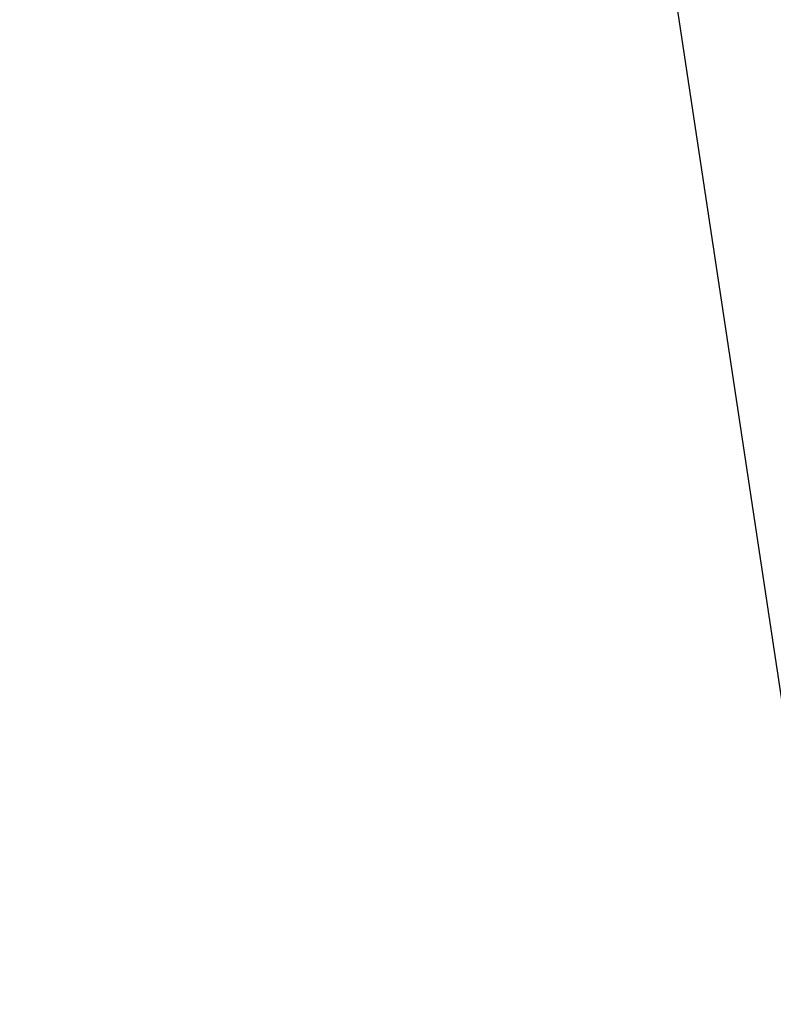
# Model space of a CAD drawing. Extents: x 22936 to 50368, y -4877 to 31080.
# Tile 538 of 601: x 44508 to 44700, y 6843 to 7093. Entities that reach past the tile are written whole.
import ezdxf

# ---------------------------------------------------------------- set-up
doc = ezdxf.new("R2010")
doc.units = 0
doc.layers.add('00_TRACE_RDC', color=241, linetype='CONTINUOUS')
doc.layers.add('08_AMENAGEMENTS_EXTERIEURS', color=253, linetype='CONTINUOUS')

# ---------------------------------------------------------------- blocks, each defined once
blk = doc.blocks.new('GROUPER_2')
at = {"layer": '00_TRACE_RDC'}
blk.add_line((15197.44, 11728.53), (15122.47, 12226.33), dxfattribs=at)
blk = doc.blocks.new('GROUPER_122')
at = {"layer": '08_AMENAGEMENTS_EXTERIEURS'}
mesh = blk.add_polyface(dxfattribs=at)
corners = [(4865.77, 2632.41), (4440.58, 2433.55), (4420.06, 2562.46), (4529.79, 1059.49), (4741, 1059.49), (5029.79, 1059.49), (4894.7, 2450.68), (5779.35, 2591.51), (6882.55, 501.38), (5029.79, 501.38), (5988.63, 801.38), (6907.61, 801.38), (7602.54, 0), (6819.83, 133.42), (7715.66, 663.64), (3404.37, 2268.59), (164, 668.17), (0, 1757.09), (2762.33, 1059.49)]
mesh.append_faces([[corners[k] for k in face] for face in [(0, 1, 2), (5, 8, 9), (8, 12, 13), (12, 11, 14), (15, 16, 17)]], dxfattribs={"vtx0": -1})
mesh.append_faces([[corners[k] for k in face] for face in [(3, 0, 4), (4, 0, 5), (10, 5, 7), (16, 15, 18), (18, 15, 3)]], dxfattribs={"vtx0": -1, "vtx1": -1})
mesh.append_faces([[corners[k] for k in face] for face in [(1, 0, 3), (8, 5, 10), (12, 8, 11)]], dxfattribs={"vtx0": -1, "vtx1": -1, "vtx2": -1})
mesh.append_faces([[corners[k] for k in face] for face in [(5, 0, 6), (5, 6, 7), (8, 10, 11), (3, 15, 1)]], dxfattribs={"vtx0": -1, "vtx2": -1})

msp = doc.modelspace()

# ---------------------------------------------------------------- block references
at = {"layer": '00_TRACE_RDC'}
msp.add_blockref('GROUPER_2', (29515.15, -4876.93), dxfattribs=at)
at = {"layer": '08_AMENAGEMENTS_EXTERIEURS', "color": 9}
msp.add_blockref('GROUPER_122', (41671.41, 5143.34), dxfattribs=at)

doc.saveas('drawing.dxf')
